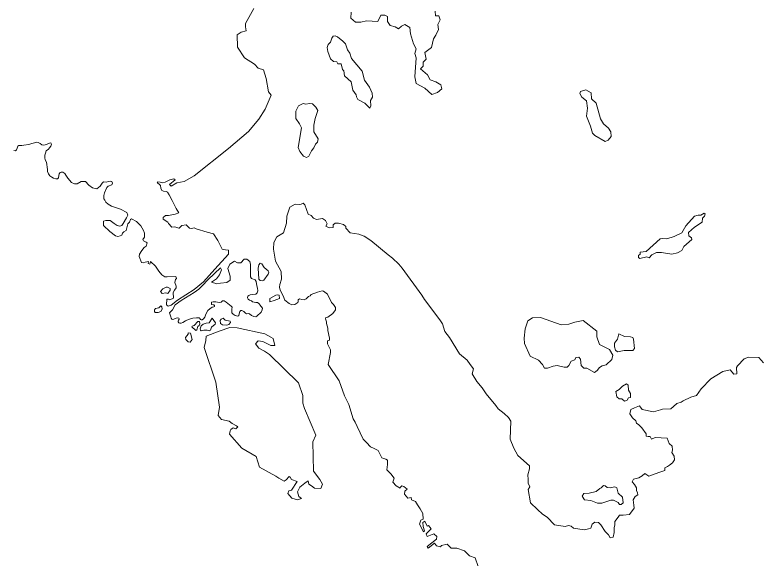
# Model space of a CAD drawing. Extents: x 369010 to 735936, y 6377141 to 6616555.
# Drawn here: x 426855 to 430623, y 6517170 to 6519911 of the extents above; entities that cross this region are included whole.
import ezdxf

# ---------------------------------------------------------------- set-up
doc = ezdxf.new("R2010")
doc.units = 0
doc.header["$LTSCALE"] = 40
doc.layers.add('3', color=7, linetype='Continuous', lineweight=13)

msp = doc.modelspace()

# ---------------------------------------------------------------- linework, layer by layer
at = {"layer": '3'}
for points in [[(427761.15, 6518524.93), (427807.16, 6518563.99), (427864.26, 6518628.2), (427933.11, 6518702.85), (427933.6, 6518722.87), (427918.04, 6518724.86), (427901.82, 6518729.33), (427879.15, 6518772.19), (427858.46, 6518805.95), (427825.36, 6518815.06), (427770.75, 6518831.94), (427760.48, 6518835.75), (427747.41, 6518832.6), (427736.49, 6518834.42), (427719.61, 6518850.81), (427698.09, 6518848.16), (427684.52, 6518833.93), (427682.53, 6518833.93), (427662.51, 6518841.7), (427647.45, 6518840.38), (427631.23, 6518858.59), (427627.25, 6518865.21), (427604.58, 6518880.43), (427604.08, 6518887.88), (427614.84, 6518898.64), (427624.44, 6518899.13), (427631.23, 6518898.14), (427664.99, 6518904.6), (427682.53, 6518912.37), (427670.28, 6518934.39), (427648.77, 6518974.6), (427633.87, 6519002.57), (427626.1, 6519016.97), (427618.81, 6519019.79), (427606.23, 6519020.94), (427596.64, 6519024.42), (427592.66, 6519036.83), (427590.51, 6519049.25), (427583.06, 6519056.03), (427576.28, 6519062.32), (427573.96, 6519065.8), (427576.78, 6519069.11), (427588.69, 6519066.79), (427601.77, 6519063.48), (427614.18, 6519066.29), (427637.52, 6519078.04), (427658.2, 6519084.17), (427665.32, 6519078.04), (427636.19, 6519055.04), (427644.96, 6519047.09), (427673.1, 6519062.98), (427710.17, 6519070.1), (427760.48, 6519099.23), (427933.27, 6519236.76), (428034.39, 6519322.16), (428087.19, 6519384.23), (428118.14, 6519435.2), (428149.09, 6519506.2), (428136.34, 6519522.59), (428123.6, 6519590.11), (428110.86, 6519633.81), (428083.55, 6519641.09), (428065.34, 6519662.93), (428014.37, 6519693.88), (427979.78, 6519748.67), (427977.96, 6519810.56), (427997.98, 6519823.31), (428023.47, 6519830.59), (428019.83, 6519850.62), (428019.83, 6519867), (428061.7, 6519943.63)], [(428553.58, 6519924.43), (428552.09, 6519893.81), (428575.1, 6519873.95), (428601.08, 6519873.95), (428630.04, 6519881.57), (428688.13, 6519877.1), (428703.36, 6519909.2), (428723.22, 6519909.2), (428736.96, 6519903.08), (428736.96, 6519877.1), (428749.21, 6519857.24), (428775.19, 6519851.11), (428791.91, 6519840.35), (428807.13, 6519854.09), (428824.01, 6519861.7), (428850, 6519846.48), (428852.98, 6519815.86), (428868.37, 6519763.89), (428880.45, 6519739.56), (428874.33, 6519716.56), (428880.45, 6519693.72), (428874.33, 6519598.88), (428882.11, 6519565.29), (428924.81, 6519540.79), (428959.89, 6519508.68), (428989.02, 6519519.44), (429010.37, 6519537.65), (429005.74, 6519557.67), (428981.24, 6519572.9), (428952.28, 6519583.66), (428938.54, 6519607.99), (428903.46, 6519638.61), (428917.19, 6519652.34), (428917.19, 6519672.2), (428930.93, 6519687.59), (428924.81, 6519721.19), (428958.4, 6519745.52), (428969.16, 6519789.88), (428981.24, 6519808.25), (428993.49, 6519837.38), (428990.51, 6519861.7), (429002.76, 6519886.2), (428994.98, 6519906.06), (428978.26, 6519906.06), (428976.77, 6519929.07)], [(426850.71, 6519225.84), (426858.32, 6519225.18), (426864.11, 6519229.48), (426866.6, 6519237.59), (426867.76, 6519243.88), (426870.74, 6519249.01), (426875.2, 6519251.99), (426890.1, 6519251.49), (426900.86, 6519253.31), (426925.85, 6519256.62), (426940.08, 6519260.93), (426953.82, 6519265.06), (426963.58, 6519267.88), (426972.19, 6519267.21), (426982.62, 6519261.92), (426991.72, 6519255.3), (427000.49, 6519253.81), (427007.94, 6519254.47), (427018.53, 6519258.28), (427029.45, 6519264.24), (427037.56, 6519265.06), (427040.71, 6519258.94), (427037.56, 6519247.69), (427030.28, 6519239.58), (427024.32, 6519233.29), (427013.07, 6519224.18), (427010.09, 6519213.76), (427006.94, 6519203.5), (427006.12, 6519190.26), (427008.43, 6519178.84), (427014.89, 6519168.24), (427020.19, 6519131.17), (427020.52, 6519120.08), (427024.16, 6519108.83), (427032.27, 6519099.39), (427042.53, 6519092.44), (427049.48, 6519086.82), (427061.89, 6519082.68), (427069.67, 6519083.51), (427075.46, 6519088.8), (427077.78, 6519100.22), (427079.44, 6519108), (427083.9, 6519114.79), (427089.53, 6519116.77)], [(427089.53, 6519116.77), (427096.65, 6519116.44), (427106.74, 6519109.99), (427112.87, 6519101.55), (427118.99, 6519092.11), (427122.63, 6519085.99), (427141.33, 6519064.64), (427156.06, 6519057.69), (427169.14, 6519058.51), (427189.16, 6519070.6), (427211.67, 6519069.77), (427229.05, 6519050.74), (427247.26, 6519037.66), (427269.77, 6519032.36), (427286.32, 6519047.26), (427295.09, 6519061.99), (427302.04, 6519068.11), (427318.42, 6519067.12), (427326.2, 6519070.6), (427336.63, 6519072.42), (427345.4, 6519070.6), (427348.88, 6519061.16), (427344.41, 6519053.22), (427326.2, 6519047.26), (427320.24, 6519040.31), (427307.17, 6519012.5), (427303.69, 6518999.43), (427303.69, 6518982.88), (427308.82, 6518975.93), (427314.95, 6518965.5), (427326.2, 6518955.24), (427342.75, 6518945.64), (427388.76, 6518930.91), (427420.87, 6518913.53), (427425.17, 6518900.46), (427419.22, 6518886.56), (427402.66, 6518857.92), (427395.71, 6518848.32), (427384.46, 6518844.02), (427371.38, 6518847.5), (427355.83, 6518858.75), (427336.63, 6518872.65), (427314.12, 6518872.65), (427302.87, 6518869.18), (427302.04, 6518847.5), (427334.97, 6518818.04), (427363.61, 6518796.19), (427374.86, 6518792.71), (427387.11, 6518796.19), (427394.89, 6518799.67), (427398.36, 6518808.44), (427405.31, 6518815.39), (427416.57, 6518823.17), (427426.17, 6518856.1), (427433.12, 6518864.87), (427438.25, 6518878.78), (427444.37, 6518882.25), (427468.7, 6518867.52), (427490.38, 6518845.68), (427505.11, 6518822.34), (427510.24, 6518808.44), (427510.24, 6518788.41), (427501.64, 6518777.98), (427504.28, 6518770.21), (427518.19, 6518764.08), (427522.49, 6518759.78), (427518.19, 6518744.22), (427508.59, 6518737.27), (427495.51, 6518721.55), (427484.26, 6518702.51), (427483.43, 6518691.26), (427493.86, 6518661.64), (427505.11, 6518658.99), (427512.89, 6518662.46), (427529.44, 6518665.94), (427528.45, 6518656.5), (427537.22, 6518653.03), (427540.7, 6518665.94), (427565.85, 6518643.43), (427581.41, 6518617.45), (427597.13, 6518599.07), (427611.86, 6518589.64), (427623.94, 6518589.64), (427668.3, 6518590.47), (427670.95, 6518580.87), (427665.65, 6518574.91), (427663, 6518561.01), (427669.13, 6518542.64), (427669.13, 6518533.2), (427660.52, 6518521.95), (427655.22, 6518509.7), (427656.22, 6518481.9), (427637.85, 6518473.29), (427630.89, 6518476.77), (427623.12, 6518476.77), (427621.46, 6518448.14), (427629.41, 6518441.35), (427644.96, 6518446.48), (427676.74, 6518471.8), (427761.15, 6518524.93)], [(429979.89, 6517436.91), (429982.04, 6517422.34), (429959.04, 6517388.74), (429926.6, 6517386.59), (429908.73, 6517386.59), (429901.44, 6517376.17), (429883.57, 6517354.15), (429884.56, 6517337.44), (429880.43, 6517321.72), (429880.43, 6517298.54), (429876.29, 6517275.54), (429860.56, 6517272.39), (429852.62, 6517286.63), (429835.9, 6517303.34), (429813.89, 6517337.93), (429802.47, 6517349.52), (429783.61, 6517351.51), (429770.03, 6517340.09), (429762.59, 6517320.06), (429751.17, 6517318.07), (429731.31, 6517311.78), (429707.14, 6517315.92), (429675.7, 6517321.22), (429664.28, 6517330.65), (429650.54, 6517333.8), (429632.83, 6517329.49), (429579.37, 6517336.94), (429542.8, 6517376.66), (429519.79, 6517391.39), (429494.64, 6517414.4), (429459.05, 6517448.99), (429446.47, 6517516.02), (429454.75, 6517529.75), (429447.47, 6517547.46), (429446.47, 6517566.33), (429445.32, 6517590.49), (429453.76, 6517619.79), (429452.76, 6517635.51), (429395.17, 6517687.98), (429375.14, 6517723.56), (429356.44, 6517769.73), (429357.43, 6517815.74), (429359.42, 6517859.77), (429347.01, 6517879.63), (429325.99, 6517899.66), (429294.54, 6517922.66), (429283.12, 6517939.38), (429234.96, 6517998.13), (429214.93, 6518028.42), (429186.8, 6518061.02), (429164.79, 6518099.75), (429169.92, 6518124.91), (429154.19, 6518145.92), (429138.47, 6518167.94), (429099.74, 6518200.38), (429049.6, 6518282.13), (429026.42, 6518313.58), (429014.01, 6518351.32), (429000.27, 6518372.17), (428923.81, 6518474.95), (428909.25, 6518496.96), (428809.78, 6518632.01), (428793.06, 6518652.04), (428762.61, 6518682.32), (428739.11, 6518699.7), (428653.21, 6518773.02), (428618.62, 6518794.04), (428591.48, 6518804.47), (428548.45, 6518811.75), (428525.44, 6518833.76), (428525.44, 6518843.19), (428515.02, 6518852.63), (428489.86, 6518858.92), (428473.14, 6518858.92), (428461.56, 6518850.64), (428461.56, 6518838.06), (428441.7, 6518836.9), (428424.98, 6518845.34), (428431.27, 6518856.93), (428422.83, 6518873.65), (428408.1, 6518883.08), (428378.81, 6518877.78), (428363.08, 6518885.23), (428350.51, 6518898.8), (428335.94, 6518905.09), (428319.23, 6518952.26), (428310.79, 6518960.7), (428301.35, 6518956.4), (428289.77, 6518954.41), (428269.91, 6518956.4), (428242.76, 6518939.68), (428229.03, 6518895.66), (428227.04, 6518858.92), (428211.32, 6518811.75), (428177.72, 6518790.89), (428163.16, 6518762.59), (428161, 6518729), (428171.43, 6518668.26), (428200.39, 6518615.79), (428201.88, 6518576.57)], [(427878.82, 6518460.38), (427887.92, 6518459.39), (427896.53, 6518461.87), (427904.14, 6518467), (427911.26, 6518467), (427921.85, 6518461.87), (427930.95, 6518454.26), (427946.51, 6518441.18), (427951.64, 6518435.23), (427950.65, 6518426.12), (427950.15, 6518415.53), (427951.15, 6518407.92), (427956.61, 6518400.8), (427966.87, 6518393.68), (427980.94, 6518390.21), (427986.07, 6518393.68), (427987.06, 6518401.79), (427991.53, 6518414.37), (427996.16, 6518419.01), (428001.13, 6518419.5), (428010.73, 6518414.37), (428018.84, 6518405.44), (428024.79, 6518402.79), (428035.55, 6518403.28), (428039.03, 6518401.79), (428050.12, 6518394.18), (428062.2, 6518389.22), (428071.3, 6518387.23), (428076.27, 6518390.21), (428098.44, 6518411.39), (428104.57, 6518421.99), (428106.06, 6518431.09), (428092.49, 6518447.31), (428091, 6518450.78), (428086.86, 6518453.76), (428079.91, 6518458.89), (428071.3, 6518459.39), (428055.08, 6518462.37), (428049.62, 6518468.49), (428039.03, 6518471.47), (428032.9, 6518476.6), (428030.42, 6518482.56), (428031.91, 6518490.67), (428036.05, 6518494.81), (428043.5, 6518498.28), (428057.23, 6518499.28), (428072.29, 6518502.26), (428078.42, 6518507.88), (428082.39, 6518518.97), (428079.41, 6518532.05), (428077.26, 6518543.63), (428073.78, 6518564.98), (428068.32, 6518572.93), (428050.12, 6518580.54), (428044.49, 6518589.64), (428045.65, 6518608.34), (428044.65, 6518650.88), (428040.68, 6518666.6), (428026.45, 6518678.19), (428013.54, 6518678.19), (427996, 6518659.98), (427979.12, 6518659.98), (427964.88, 6518667.76), (427940.88, 6518652.86), (427930.46, 6518630.69), (427942.04, 6518591.79), (427942.04, 6518572.43), (427924.66, 6518560.02), (427893.38, 6518556.21), (427875.34, 6518552.9), (427848.7, 6518561.34), (427873.36, 6518578.88), (427887.59, 6518598.91), (427898.68, 6518624.89), (427894.05, 6518634), (427831.15, 6518574.91), (427801.36, 6518543.13), (427783.82, 6518526.92), (427759.82, 6518510.03), (427695.61, 6518469.82), (427664.33, 6518447.8), (427650.76, 6518421.82), (427636.69, 6518406.76), (427642.98, 6518387.23), (427644.63, 6518380.61), (427647.11, 6518375.48), (427652.08, 6518373.49), (427657.71, 6518374.49), (427664.16, 6518378.62), (427670.28, 6518381.11), (427676.9, 6518382.1), (427682.37, 6518380.61), (427685.01, 6518377.63), (427684.52, 6518374.49), (427680.88, 6518371.01), (427679.88, 6518367.04), (427678.89, 6518361.91), (427682.37, 6518356.94), (427687.5, 6518355.29), (427695.11, 6518355.29)], [(428201.88, 6518576.57), (428192.78, 6518549.75), (428190.79, 6518536.18), (428195.1, 6518521.45), (428209.83, 6518493.65), (428218.77, 6518470.48), (428239.45, 6518454.92), (428253.69, 6518448.3), (428269.24, 6518449.29), (428284.47, 6518459.39), (428285.96, 6518465.02), (428285.96, 6518473.46), (428292.41, 6518478.09), (428304.66, 6518474.45), (428316.25, 6518473.46), (428325.35, 6518478.09), (428338.42, 6518490.17), (428345.38, 6518492.66), (428350.51, 6518499.77), (428382.78, 6518510.86), (428406.94, 6518518.47), (428414.06, 6518516.98), (428433.26, 6518502.26), (428454.44, 6518458.89), (428463.21, 6518449.29), (428473.81, 6518434.56), (428473.31, 6518422.98), (428459.74, 6518403.78), (428436.07, 6518385.08), (428425.98, 6518384.09), (428423.33, 6518376.64), (428428.46, 6518361.91), (428428.46, 6518353.3), (428434.91, 6518329.14), (428434.91, 6518318.55), (428443.35, 6518280.15), (428443.19, 6518269.56), (428433.75, 6518265.25), (428434.42, 6518250.19), (428448.98, 6518220.73), (428447.99, 6518207.16), (428436.4, 6518146.42), (428493.01, 6518063.67), (428519.15, 6517989.19), (428542.16, 6517945.17), (428563.18, 6517872.84), (428573.61, 6517856.13), (428584.03, 6517833.12), (428614.49, 6517769.07), (428630.21, 6517753.35), (428651.06, 6517731.34), (428669.93, 6517723.06), (428688.8, 6517712.47), (428697.24, 6517695.75), (428708.66, 6517674.9), (428727.52, 6517668.61), (428736.96, 6517663.32), (428736.96, 6517641.3), (428733.81, 6517615.15), (428753.67, 6517595.13), (428770.39, 6517573.12), (428763.11, 6517553.26), (428780.98, 6517534.39), (428799.85, 6517522.8), (428801.84, 6517527.11), (428809.28, 6517534.39), (428818.72, 6517530.25), (428835.43, 6517517.67), (428823.85, 6517507.08), (428821.86, 6517491.36), (428838.58, 6517471.5), (428856.29, 6517475.8), (428858.44, 6517463.22), (428877.31, 6517455.77), (428888.73, 6517438.06), (428901.3, 6517418.04), (428915.04, 6517394.04), (428916.53, 6517366.24), (428905.11, 6517360.94), (428898.82, 6517341.08), (428918.68, 6517302.35), (428922.82, 6517307.48), (428916.53, 6517328.5), (428915.54, 6517348.36), (428924.97, 6517355.81), (428937.55, 6517330.65), (428943.84, 6517333.8), (428957.41, 6517316.92), (428932.25, 6517291.76), (428936.39, 6517279.18), (428969.99, 6517291.76), (428985.71, 6517278.19), (428983.56, 6517264.62), (428936.39, 6517227.87), (428942.68, 6517219.43), (428973.13, 6517244.59), (428984.55, 6517232.01), (429003.42, 6517225.72), (429008.72, 6517233.17), (429037.02, 6517239.46)], [(427695.11, 6518355.29), (427703.72, 6518358.43), (427716.46, 6518366.05), (427723.58, 6518371.01), (427736.16, 6518374.98), (427752.87, 6518380.61), (427772.07, 6518382.6), (427787.79, 6518381.6), (427789.78, 6518379.12), (427791.76, 6518373.49), (427795.74, 6518372.5), (427800.87, 6518372), (427806.99, 6518376.14), (427813.94, 6518385.74), (427819.07, 6518400.3), (427829.67, 6518419.5), (427838.93, 6518427.61), (427851.68, 6518435.23), (427859.12, 6518436.72), (427862.27, 6518439.69), (427863.26, 6518444.16), (427860.12, 6518447.31), (427856.15, 6518446.81), (427848.53, 6518449.79), (427847.54, 6518453.76), (427848.53, 6518460.38), (427856.64, 6518463.36), (427869.22, 6518463.36), (427878.82, 6518460.38)], [(430635.45, 6518155.03), (430611.79, 6518182.5), (430558.99, 6518184.32), (430537.81, 6518174.39), (430504.21, 6518139.97), (430498.09, 6518131.2), (430499.91, 6518098.59), (430484.85, 6518097.6), (430466.14, 6518120.44), (430429.73, 6518111.33), (430369.66, 6518074.92), (430320.5, 6518023.95), (430296.17, 6517990.19), (430267.87, 6517981.91), (430229.14, 6517963.04), (430219.71, 6517956.75), (430196.7, 6517950.46), (430180.81, 6517934.58), (430167.41, 6517922.16), (430125.54, 6517921.01), (430114.94, 6517917.86), (430079.36, 6517907.43), (430021.77, 6517919.02), (430009.19, 6517937.89), (429992.47, 6517931.6), (429983.04, 6517927.29), (429965.33, 6517920.01), (429960.03, 6517898), (429973.6, 6517877.15), (429990.32, 6517862.42), (429993.63, 6517849.84), (430006.04, 6517842.56), (430020.77, 6517826.83), (430041.79, 6517797.37), (430042.78, 6517784.8), (430052.22, 6517782.81), (430062.65, 6517783.8), (430068.93, 6517770.23), (430087.8, 6517778.51), (430148.54, 6517775.36), (430157.98, 6517747.06), (430173.7, 6517734.48), (430174.69, 6517713.63), (430172.54, 6517702.04), (430184.13, 6517683.18), (430186.28, 6517665.47), (430174.69, 6517650.74), (430159.96, 6517638.16), (430150.69, 6517631.87), (430135.96, 6517625.58), (430136.96, 6517612.01), (430106.34, 6517601.42), (430055.36, 6517583.71), (430036.5, 6517596.29), (430022.92, 6517584.7), (430006.04, 6517575.27), (429978.9, 6517567.99), (429972.61, 6517554.25), (429983.04, 6517540.68), (429993.46, 6517524.95), (429993.46, 6517510.22), (429998.76, 6517498.8), (429999.75, 6517489.37), (429986.18, 6517480.93), (429976.75, 6517464.21), (429979.89, 6517436.91)], [(429037.02, 6517239.46), (429057.87, 6517219.43), (429086.17, 6517219.43), (429126.06, 6517205.86), (429150.06, 6517180.71), (429178.36, 6517170.28), (429194.08, 6517127.25)]]:
    msp.add_lwpolyline(points, dxfattribs=at)
for points in [[(428511.21, 6519778.62), (428483.9, 6519800.63), (428472.32, 6519804.61), (428462.55, 6519803.28), (428455.44, 6519793.52), (428448.32, 6519773.49), (428437.23, 6519761.08), (428431.44, 6519746.18), (428434.58, 6519725.5), (428449.48, 6519689.75), (428464.54, 6519675.51), (428481.42, 6519673.53), (428485.23, 6519664.42), (428503.43, 6519663.1), (428508.56, 6519635.96), (428516.34, 6519628.18), (428518.99, 6519603.52), (428553.41, 6519573.56), (428561.19, 6519530.7), (428578.74, 6519508.02), (428579.89, 6519496.44), (428586.51, 6519483.36), (428622.76, 6519464.66), (428646.76, 6519440), (428652.05, 6519451.59), (428650.07, 6519478.23), (428660.5, 6519495.11), (428658.51, 6519515.14), (428645.43, 6519546.42), (428619.62, 6519581.34), (428608.53, 6519626.85), (428555.4, 6519691.07), (428545.64, 6519718.21), (428533.88, 6519735.09), (428524.12, 6519765.05)], [(429738.09, 6519532.19), (429710.95, 6519524.24), (429707.8, 6519514.48), (429716.91, 6519495.61), (429741.57, 6519476.91), (429746.86, 6519440.17), (429740.91, 6519399.78), (429761.1, 6519349.47), (429771.52, 6519313.56), (429783.44, 6519301.64), (429835.24, 6519271.68), (429850.97, 6519279.13), (429865.86, 6519297.83), (429863.71, 6519320.34), (429853.12, 6519338.38), (429827.63, 6519360.72), (429812.73, 6519385.55), (429789.56, 6519464.99), (429767.05, 6519487.5), (429764.08, 6519518.12)], [(428357.13, 6519462.34), (428343.06, 6519464), (428323.69, 6519460.69), (428310.62, 6519464), (428287.95, 6519452.25), (428274.37, 6519425.6), (428273.71, 6519387.37), (428292.58, 6519361.39), (428302.18, 6519341.36), (428285.3, 6519242.06), (428293.74, 6519221.2), (428311.94, 6519198.53), (428327.5, 6519190.75), (428339.25, 6519197.87), (428352.82, 6519225.18), (428365.24, 6519239.41), (428373.68, 6519258.28), (428382.78, 6519268.54), (428386.59, 6519285.42), (428365.24, 6519320.51), (428365.24, 6519354.93), (428371.03, 6519387.37), (428384.6, 6519428.25), (428374.34, 6519445.79)], [(430340.86, 6518906.58), (430334.57, 6518909.39), (430319.01, 6518899.8), (430305.44, 6518900.62), (430287.23, 6518895.82), (430242.71, 6518845.84), (430223.02, 6518810.59), (430184.62, 6518791.72), (430146.72, 6518780.96), (430124.38, 6518782.95), (430112.96, 6518780.96), (430041.96, 6518716.09), (430011.67, 6518713.27), (430011.67, 6518703.84), (430004.22, 6518696.39), (430004.22, 6518686.96), (430011.01, 6518682.16), (430046.09, 6518690.27), (430056.85, 6518685.63), (430071.75, 6518699.87), (430094.09, 6518711.95), (430119.74, 6518711.95), (430171.71, 6518703.84), (430200.01, 6518709.3), (430222.36, 6518722.04), (430233.11, 6518742.4), (430273.66, 6518777.49), (430271.01, 6518785.6), (430258.77, 6518796.52), (430256.12, 6518813.4), (430285.91, 6518840.38), (430324.97, 6518865.37), (430326.46, 6518885.07), (430336.55, 6518895.16)], [(428102.25, 6518655.18), (428093.48, 6518657.33), (428086.69, 6518649.55), (428083.22, 6518632.51), (428087.52, 6518577.23), (428093.81, 6518570.61), (428105.06, 6518568.29), (428111.68, 6518571.93), (428134.69, 6518603.05), (428137.83, 6518611.98), (428134.36, 6518619.76), (428114.33, 6518635.32)], [(427602.26, 6518528.74), (427591.01, 6518514.67), (427598.46, 6518505.4), (427616.66, 6518507.72), (427626.76, 6518504.9), (427639.83, 6518521.45), (427639.5, 6518529.23), (427625.93, 6518536.18), (427618.98, 6518537.01)], [(428164.48, 6518469.98), (428191.62, 6518478.92), (428188.81, 6518496.79), (428180.2, 6518498.61), (428172.09, 6518495.8), (428141.64, 6518478.92), (428141.97, 6518462.87)], [(427592.33, 6518442.01), (427582.57, 6518432.58), (427564.36, 6518428.77), (427559.73, 6518422.48), (427559.89, 6518413.54), (427564.2, 6518409.74), (427579.26, 6518409.57), (427592, 6518413.54), (427598.46, 6518426.45), (427596.47, 6518437.71)], [(427787.3, 6518363.4), (427779.19, 6518362.74), (427760.48, 6518343.87), (427750.06, 6518340.72), (427748.07, 6518336.75), (427768.93, 6518318.05), (427773.39, 6518321.19), (427778.52, 6518338.74), (427786.3, 6518343.87), (427789.61, 6518352.31)], [(427851.18, 6518380.78), (427836.29, 6518356.94), (427820.73, 6518355.62), (427806.49, 6518350.49), (427796.07, 6518341.39), (427790.28, 6518325.83), (427792.26, 6518319.21), (427796.07, 6518316.06), (427809.14, 6518320.53), (427825.36, 6518320.53), (427835.62, 6518316.73), (427842.91, 6518319.21), (427848.04, 6518334.27), (427866.9, 6518350.49), (427867.57, 6518357.6)], [(427906.96, 6518380.44), (427896.03, 6518375.81), (427892.23, 6518369.19), (427892.72, 6518352.97), (427903.15, 6518347.18), (427924.66, 6518345.19), (427936.25, 6518347.84), (427944.69, 6518358.27), (427942.7, 6518364.72), (427916.89, 6518370.51)], [(429724.02, 6518368.53), (429682.15, 6518359.59), (429651.53, 6518349.33), (429614.13, 6518346.68), (429508.54, 6518384.25), (429469.48, 6518382.6), (429445.48, 6518367.2), (429431.08, 6518327.15), (429426.78, 6518278.66), (429428.6, 6518253.01), (429457.56, 6518189.12), (429498.28, 6518167.94), (429518.8, 6518146.59), (429529.89, 6518127.89), (429544.29, 6518127.89), (429572.42, 6518138.15), (429592.78, 6518141.46), (429627.7, 6518133.02), (429643.92, 6518133.02), (429652.36, 6518140.63), (429664.28, 6518162.81), (429682.15, 6518170.42), (429688.11, 6518182.34), (429702.67, 6518184.16), (429711.11, 6518173.9), (429714.59, 6518142.28), (429728.16, 6518127.89), (429743.39, 6518127.89), (429780.96, 6518105.71), (429794.53, 6518115.97), (429807.27, 6518131.2), (429820.84, 6518139.8), (429840.54, 6518144.93), (429868.51, 6518172.07), (429873.64, 6518194.25), (429856.59, 6518222.39), (429806.44, 6518247.05), (429792.87, 6518285.44), (429793.7, 6518315.24)], [(428167.62, 6518241.75), (428158.52, 6518277.34), (428147.43, 6518285.28), (428116.98, 6518301.5), (427977.46, 6518331.95), (427939.89, 6518333.28), (427885.94, 6518314.41), (427821.72, 6518289.09), (427819.07, 6518268.4), (427810.63, 6518232.65), (427870.38, 6518056.88), (427887.92, 6517930.94), (427881.47, 6517888.73), (427899.01, 6517869.2), (427937.24, 6517860.27), (427951.48, 6517848.51), (427974.15, 6517836.27), (427980.11, 6517832.29), (427970.34, 6517821.21), (427957.43, 6517826.5), (427945.68, 6517818.72), (427941.71, 6517811.61), (427939.23, 6517795.39), (428001.46, 6517723.89), (428072.79, 6517682.35), (428091, 6517629.22), (428172.42, 6517582.88), (428187.65, 6517572.12), (428214.3, 6517557.89), (428224.72, 6517565.01), (428240.28, 6517580.56), (428244.75, 6517577.92), (428251.37, 6517566.83), (428280.17, 6517556.23), (428251.37, 6517511.71), (428238.29, 6517509.73), (428232.5, 6517495.49), (428253.19, 6517472.16), (428282.48, 6517463.06), (428301.85, 6517469.51), (428289.27, 6517480.93), (428281.82, 6517503.27), (428294.07, 6517527.27), (428319.72, 6517547.13), (428335.94, 6517559.38), (428339.25, 6517542.5), (428353.15, 6517534.39), (428367.72, 6517522.47), (428399.66, 6517521.15), (428408.1, 6517542.5), (428395.69, 6517566.5), (428363.58, 6517609.03), (428360.27, 6517756.99), (428375.33, 6517790.09), (428317.57, 6517924.48), (428309.13, 6517950.96), (428309.79, 6517990.68), (428286.95, 6518054.24), (428140.98, 6518197.56), (428114.99, 6518213.12), (428087.19, 6518228.84), (428069.65, 6518250.85), (428083.22, 6518266.41), (428106.55, 6518261.78), (428148.09, 6518241.75)], [(427742.11, 6518304.15), (427730.53, 6518305.64), (427729.87, 6518299.84), (427716.96, 6518282.96), (427718.28, 6518271.87), (427729.87, 6518261.61), (427739.63, 6518258.96), (427750.06, 6518271.87)], [(429963.84, 6518286.6), (429932.39, 6518287.93), (429904.59, 6518300.51), (429897.97, 6518273.69), (429883.07, 6518253.83), (429881.91, 6518236.29), (429887.54, 6518218.08), (429897.31, 6518210.8), (429931.23, 6518216.43), (429974.93, 6518217.26), (429984.36, 6518227.35), (429979.4, 6518273.69), (429975.42, 6518283.46)], [(429943.32, 6518049.6), (429922.3, 6518037.35), (429905.58, 6518019.65), (429888.87, 6518010.21), (429894, 6517982.9), (429905.58, 6517972.48), (429920.31, 6517973.47), (429932.89, 6517961.88), (429946.46, 6517967.18), (429952.75, 6517977.61), (429964.17, 6517980.75), (429963.18, 6517999.62), (429952.75, 6518016.5), (429951.92, 6518042.82)], [(429884.56, 6517529.75), (429860.23, 6517524.13), (429845.67, 6517526.11), (429835.24, 6517534.39), (429826.47, 6517535.55), (429816.04, 6517523.46), (429808.1, 6517521.48), (429789.4, 6517505.26), (429754.64, 6517496.49), (429728.16, 6517495.99), (429720.22, 6517482.92), (429731.8, 6517463.72), (429763.91, 6517460.57), (429797.34, 6517446.01), (429819.19, 6517447), (429864.87, 6517461.57), (429877.94, 6517462.06), (429901.78, 6517450.64), (429907.57, 6517440.71), (429916.84, 6517439.72), (429926.77, 6517449.15), (429922.63, 6517476.63), (429901.78, 6517497.98), (429894.49, 6517524.13)]]:
    msp.add_lwpolyline(points, close=True, dxfattribs=at)

doc.saveas('drawing.dxf')
